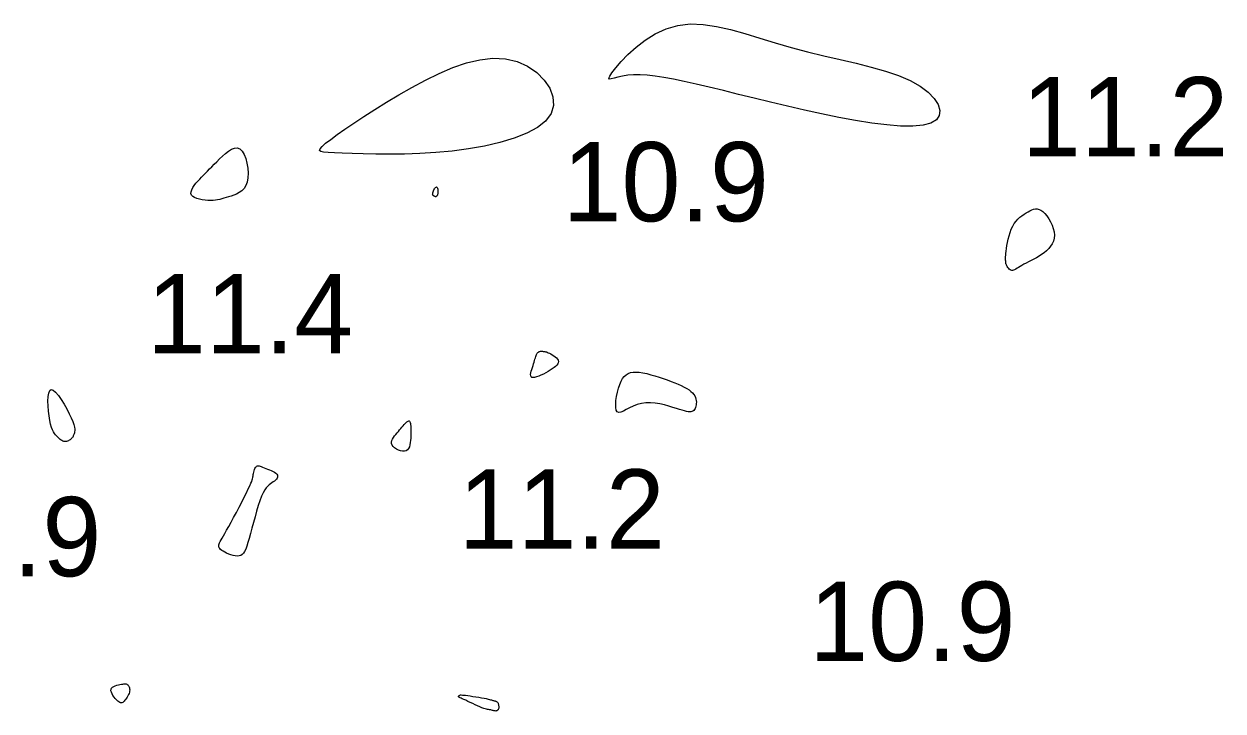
# Model space of a CAD drawing. Extents: x 3040093 to 3056816, y 408076 to 509144.
# Drawn here: x 3043789.4 to 3043865, y 438226.8 to 438270.1 of the extents above; entities that cross this region are included whole.
import ezdxf

# ---------------------------------------------------------------- set-up
doc = ezdxf.new("R2010")
doc.units = 0
doc.layers.add('V-CHAN-CONT-EL12-1112', color=7, linetype='Continuous')
doc.layers.add('V-TOPO-SOUN-0810', color=7, linetype='Continuous')

msp = doc.modelspace()

# ---------------------------------------------------------------- linework, layer by layer
at = {"layer": 'V-CHAN-CONT-EL12-1112'}
for points in [[(3043831.435, 438270.147), (3043832.247, 438270.118), (3043833.094, 438269.993), (3043833.974, 438269.793), (3043834.886, 438269.539), (3043835.83, 438269.252), (3043836.802, 438268.952), (3043837.803, 438268.659), (3043838.828, 438268.391), (3043839.863, 438268.142), (3043840.89, 438267.905), (3043841.892, 438267.67), (3043842.853, 438267.428), (3043843.753, 438267.17), (3043844.578, 438266.888), (3043845.308, 438266.573), (3043845.929, 438266.22), (3043846.433, 438265.841), (3043846.812, 438265.451), (3043847.06, 438265.065), (3043847.171, 438264.701), (3043847.138, 438264.372), (3043846.955, 438264.095), (3043846.614, 438263.886), (3043846.114, 438263.756), (3043845.47, 438263.7), (3043844.703, 438263.711), (3043843.833, 438263.78), (3043842.879, 438263.9), (3043841.863, 438264.06), (3043840.805, 438264.254), (3043839.724, 438264.473), (3043838.639, 438264.708), (3043837.561, 438264.955), (3043836.501, 438265.207), (3043835.469, 438265.46), (3043834.474, 438265.706), (3043833.526, 438265.942), (3043832.635, 438266.161), (3043831.811, 438266.357), (3043831.061, 438266.527), (3043830.383, 438266.668), (3043829.77, 438266.781), (3043829.218, 438266.866), (3043828.72, 438266.922), (3043828.271, 438266.949), (3043827.866, 438266.947), (3043827.5, 438266.916), (3043827.168, 438266.859), (3043826.878, 438266.789), (3043826.638, 438266.723), (3043826.457, 438266.68), (3043826.345, 438266.677), (3043826.309, 438266.729), (3043826.358, 438266.855), (3043826.503, 438267.072), (3043826.747, 438267.39), (3043827.087, 438267.784), (3043827.513, 438268.225), (3043828.018, 438268.682), (3043828.594, 438269.125), (3043829.231, 438269.523), (3043829.922, 438269.845), (3043830.66, 438270.06)], [(3043813.888, 438266.145), (3043814.736, 438266.601), (3043815.599, 438267.023), (3043816.469, 438267.393), (3043817.332, 438267.69), (3043818.179, 438267.896), (3043819, 438267.991), (3043819.782, 438267.957), (3043820.515, 438267.781), (3043821.18, 438267.48), (3043821.758, 438267.082), (3043822.23, 438266.609), (3043822.575, 438266.089), (3043822.776, 438265.546), (3043822.812, 438265.005), (3043822.664, 438264.492), (3043822.32, 438264.028), (3043821.799, 438263.615), (3043821.128, 438263.251), (3043820.332, 438262.936), (3043819.437, 438262.668), (3043818.471, 438262.446), (3043817.459, 438262.267), (3043816.427, 438262.13), (3043815.399, 438262.033), (3043814.391, 438261.972), (3043813.416, 438261.939), (3043812.488, 438261.929), (3043811.619, 438261.936), (3043810.822, 438261.954), (3043810.111, 438261.977), (3043809.5, 438261.999), (3043808.998, 438262.016), (3043808.606, 438262.035), (3043808.322, 438262.063), (3043808.144, 438262.108), (3043808.07, 438262.178), (3043808.097, 438262.281), (3043808.225, 438262.426), (3043808.449, 438262.621), (3043808.769, 438262.87), (3043809.176, 438263.171), (3043809.665, 438263.516), (3043810.227, 438263.898), (3043810.855, 438264.312), (3043811.543, 438264.75), (3043812.282, 438265.206), (3043813.067, 438265.674)], [(3043800.629, 438260.497), (3043800.751, 438260.622), (3043800.874, 438260.747), (3043801.002, 438260.874), (3043801.136, 438261.006), (3043801.277, 438261.146), (3043801.428, 438261.296), (3043801.59, 438261.459), (3043801.764, 438261.636), (3043801.948, 438261.816), (3043802.137, 438261.987), (3043802.329, 438262.136), (3043802.518, 438262.252), (3043802.702, 438262.321), (3043802.876, 438262.331), (3043803.038, 438262.269), (3043803.183, 438262.129), (3043803.308, 438261.92), (3043803.412, 438261.661), (3043803.49, 438261.368), (3043803.542, 438261.056), (3043803.563, 438260.742), (3043803.551, 438260.444), (3043803.503, 438260.176), (3043803.419, 438259.952), (3043803.304, 438259.771), (3043803.163, 438259.626), (3043803.005, 438259.511), (3043802.834, 438259.421), (3043802.66, 438259.351), (3043802.487, 438259.294), (3043802.322, 438259.246), (3043802.171, 438259.201), (3043802.031, 438259.158), (3043801.899, 438259.12), (3043801.769, 438259.087), (3043801.639, 438259.059), (3043801.504, 438259.038), (3043801.359, 438259.024), (3043801.202, 438259.018), (3043801.029, 438259.021), (3043800.847, 438259.034), (3043800.663, 438259.057), (3043800.485, 438259.092), (3043800.321, 438259.138), (3043800.179, 438259.197), (3043800.067, 438259.27), (3043799.992, 438259.357), (3043799.959, 438259.458), (3043799.966, 438259.572), (3043800.007, 438259.695), (3043800.075, 438259.826), (3043800.165, 438259.961), (3043800.271, 438260.098), (3043800.387, 438260.235), (3043800.508, 438260.368)], [(3043815.224, 438259.562), (3043815.248, 438259.623), (3043815.277, 438259.684), (3043815.309, 438259.743), (3043815.343, 438259.796), (3043815.377, 438259.838), (3043815.41, 438259.865), (3043815.44, 438259.874), (3043815.466, 438259.862), (3043815.487, 438259.832), (3043815.504, 438259.787), (3043815.517, 438259.731), (3043815.526, 438259.669), (3043815.531, 438259.604), (3043815.531, 438259.539), (3043815.527, 438259.48), (3043815.52, 438259.429), (3043815.509, 438259.387), (3043815.495, 438259.351), (3043815.48, 438259.323), (3043815.464, 438259.3), (3043815.447, 438259.283), (3043815.431, 438259.271), (3043815.415, 438259.262), (3043815.402, 438259.256), (3043815.389, 438259.253), (3043815.379, 438259.252), (3043815.369, 438259.253), (3043815.36, 438259.256), (3043815.352, 438259.259), (3043815.344, 438259.263), (3043815.336, 438259.268), (3043815.328, 438259.271), (3043815.32, 438259.275), (3043815.311, 438259.279), (3043815.302, 438259.284), (3043815.292, 438259.289), (3043815.281, 438259.294), (3043815.269, 438259.301), (3043815.256, 438259.309), (3043815.242, 438259.319), (3043815.228, 438259.331), (3043815.215, 438259.346), (3043815.204, 438259.365), (3043815.197, 438259.39), (3043815.194, 438259.422), (3043815.197, 438259.46), (3043815.207, 438259.507)], [(3043851.372, 438255.982), (3043851.401, 438256.168), (3043851.438, 438256.369), (3043851.484, 438256.58), (3043851.539, 438256.793), (3043851.605, 438257.003), (3043851.682, 438257.205), (3043851.771, 438257.392), (3043851.871, 438257.559), (3043851.982, 438257.708), (3043852.101, 438257.839), (3043852.225, 438257.955), (3043852.353, 438258.057), (3043852.483, 438258.148), (3043852.612, 438258.228), (3043852.737, 438258.3), (3043852.858, 438258.365), (3043852.974, 438258.42), (3043853.088, 438258.46), (3043853.201, 438258.482), (3043853.313, 438258.483), (3043853.428, 438258.458), (3043853.545, 438258.404), (3043853.666, 438258.317), (3043853.792, 438258.194), (3043853.919, 438258.04), (3043854.04, 438257.863), (3043854.152, 438257.667), (3043854.249, 438257.459), (3043854.325, 438257.245), (3043854.376, 438257.033), (3043854.395, 438256.827), (3043854.381, 438256.634), (3043854.334, 438256.453), (3043854.259, 438256.284), (3043854.16, 438256.128), (3043854.04, 438255.982), (3043853.903, 438255.847), (3043853.753, 438255.721), (3043853.594, 438255.606), (3043853.43, 438255.499), (3043853.263, 438255.4), (3043853.096, 438255.308), (3043852.931, 438255.222), (3043852.771, 438255.142), (3043852.619, 438255.066), (3043852.477, 438254.994), (3043852.347, 438254.925), (3043852.232, 438254.858), (3043852.131, 438254.795), (3043852.041, 438254.738), (3043851.961, 438254.688), (3043851.89, 438254.648), (3043851.825, 438254.619), (3043851.765, 438254.603), (3043851.709, 438254.603), (3043851.654, 438254.619), (3043851.602, 438254.649), (3043851.552, 438254.69), (3043851.506, 438254.739), (3043851.464, 438254.792), (3043851.428, 438254.848), (3043851.396, 438254.902), (3043851.371, 438254.952), (3043851.353, 438254.995), (3043851.34, 438255.031), (3043851.333, 438255.064), (3043851.329, 438255.092), (3043851.327, 438255.119), (3043851.327, 438255.146), (3043851.327, 438255.173), (3043851.327, 438255.202), (3043851.325, 438255.236), (3043851.323, 438255.276), (3043851.32, 438255.326), (3043851.319, 438255.388), (3043851.321, 438255.465), (3043851.326, 438255.56), (3043851.335, 438255.676), (3043851.351, 438255.816)], [(3043821.561, 438248.717), (3043821.593, 438248.822), (3043821.621, 438248.921), (3043821.648, 438249.012), (3043821.672, 438249.095), (3043821.696, 438249.17), (3043821.718, 438249.237), (3043821.741, 438249.295), (3043821.764, 438249.343), (3043821.787, 438249.383), (3043821.811, 438249.415), (3043821.835, 438249.44), (3043821.86, 438249.46), (3043821.885, 438249.475), (3043821.91, 438249.486), (3043821.936, 438249.494), (3043821.962, 438249.5), (3043821.988, 438249.504), (3043822.014, 438249.506), (3043822.042, 438249.507), (3043822.07, 438249.507), (3043822.099, 438249.506), (3043822.129, 438249.504), (3043822.161, 438249.502), (3043822.194, 438249.5), (3043822.23, 438249.496), (3043822.27, 438249.489), (3043822.314, 438249.479), (3043822.365, 438249.465), (3043822.422, 438249.444), (3043822.488, 438249.417), (3043822.563, 438249.381), (3043822.648, 438249.337), (3043822.739, 438249.285), (3043822.83, 438249.225), (3043822.918, 438249.16), (3043822.996, 438249.091), (3043823.06, 438249.017), (3043823.105, 438248.942), (3043823.126, 438248.865), (3043823.119, 438248.787), (3043823.086, 438248.71), (3043823.03, 438248.632), (3043822.952, 438248.554), (3043822.855, 438248.475), (3043822.741, 438248.395), (3043822.614, 438248.315), (3043822.476, 438248.233), (3043822.329, 438248.151), (3043822.177, 438248.072), (3043822.027, 438247.999), (3043821.881, 438247.936), (3043821.746, 438247.887), (3043821.626, 438247.855), (3043821.525, 438247.843), (3043821.449, 438247.856), (3043821.4, 438247.896), (3043821.376, 438247.96), (3043821.374, 438248.043), (3043821.387, 438248.142), (3043821.414, 438248.252), (3043821.448, 438248.368), (3043821.487, 438248.487), (3043821.526, 438248.605)], [(3043826.775, 438245.794), (3043826.742, 438245.956), (3043826.737, 438246.163), (3043826.755, 438246.401), (3043826.793, 438246.659), (3043826.848, 438246.922), (3043826.916, 438247.177), (3043826.993, 438247.411), (3043827.077, 438247.613), (3043827.169, 438247.782), (3043827.272, 438247.92), (3043827.387, 438248.029), (3043827.517, 438248.11), (3043827.663, 438248.164), (3043827.829, 438248.193), (3043828.016, 438248.199), (3043828.226, 438248.183), (3043828.454, 438248.148), (3043828.698, 438248.097), (3043828.952, 438248.032), (3043829.212, 438247.957), (3043829.474, 438247.874), (3043829.733, 438247.787), (3043829.985, 438247.697), (3043830.227, 438247.608), (3043830.456, 438247.52), (3043830.671, 438247.431), (3043830.87, 438247.342), (3043831.053, 438247.253), (3043831.217, 438247.163), (3043831.361, 438247.071), (3043831.483, 438246.978), (3043831.584, 438246.883), (3043831.664, 438246.786), (3043831.725, 438246.689), (3043831.769, 438246.592), (3043831.799, 438246.495), (3043831.816, 438246.4), (3043831.822, 438246.306), (3043831.819, 438246.215), (3043831.809, 438246.127), (3043831.792, 438246.043), (3043831.769, 438245.965), (3043831.738, 438245.894), (3043831.701, 438245.831), (3043831.656, 438245.778), (3043831.605, 438245.735), (3043831.546, 438245.705), (3043831.479, 438245.687), (3043831.403, 438245.683), (3043831.313, 438245.69), (3043831.208, 438245.71), (3043831.083, 438245.741), (3043830.936, 438245.784), (3043830.765, 438245.837), (3043830.566, 438245.9), (3043830.338, 438245.972), (3043830.085, 438246.047), (3043829.812, 438246.12), (3043829.526, 438246.183), (3043829.232, 438246.232), (3043828.937, 438246.258), (3043828.644, 438246.257), (3043828.362, 438246.222), (3043828.093, 438246.15), (3043827.843, 438246.052), (3043827.612, 438245.941), (3043827.403, 438245.832), (3043827.219, 438245.738), (3043827.061, 438245.674), (3043826.934, 438245.653), (3043826.838, 438245.69)], [(3043791.008, 438245.428), (3043790.97, 438245.739), (3043790.946, 438246.06), (3043790.938, 438246.369), (3043790.95, 438246.646), (3043790.985, 438246.873), (3043791.048, 438247.028), (3043791.143, 438247.093), (3043791.27, 438247.052), (3043791.424, 438246.921), (3043791.595, 438246.717), (3043791.775, 438246.46), (3043791.955, 438246.171), (3043792.126, 438245.869), (3043792.28, 438245.572), (3043792.409, 438245.302), (3043792.505, 438245.072), (3043792.57, 438244.883), (3043792.611, 438244.729), (3043792.63, 438244.605), (3043792.633, 438244.506), (3043792.624, 438244.427), (3043792.608, 438244.363), (3043792.59, 438244.309), (3043792.572, 438244.261), (3043792.556, 438244.217), (3043792.539, 438244.176), (3043792.521, 438244.138), (3043792.501, 438244.101), (3043792.477, 438244.066), (3043792.449, 438244.032), (3043792.415, 438243.997), (3043792.376, 438243.962), (3043792.33, 438243.928), (3043792.28, 438243.895), (3043792.226, 438243.866), (3043792.17, 438243.842), (3043792.112, 438243.824), (3043792.053, 438243.815), (3043791.995, 438243.814), (3043791.937, 438243.824), (3043791.881, 438243.844), (3043791.825, 438243.873), (3043791.768, 438243.909), (3043791.712, 438243.952), (3043791.654, 438244.001), (3043791.596, 438244.054), (3043791.535, 438244.11), (3043791.473, 438244.171), (3043791.409, 438244.239), (3043791.345, 438244.321), (3043791.282, 438244.423), (3043791.221, 438244.551), (3043791.161, 438244.71), (3043791.105, 438244.906), (3043791.054, 438245.145)], [(3043813.033, 438244.456), (3043813.111, 438244.55), (3043813.187, 438244.642), (3043813.261, 438244.728), (3043813.331, 438244.809), (3043813.396, 438244.883), (3043813.458, 438244.948), (3043813.514, 438245.004), (3043813.564, 438245.05), (3043813.61, 438245.084), (3043813.649, 438245.106), (3043813.684, 438245.115), (3043813.715, 438245.111), (3043813.741, 438245.094), (3043813.762, 438245.063), (3043813.78, 438245.016), (3043813.794, 438244.955), (3043813.805, 438244.879), (3043813.812, 438244.79), (3043813.817, 438244.688), (3043813.819, 438244.576), (3043813.82, 438244.453), (3043813.818, 438244.322), (3043813.815, 438244.183), (3043813.811, 438244.037), (3043813.803, 438243.89), (3043813.788, 438243.745), (3043813.764, 438243.608), (3043813.729, 438243.483), (3043813.68, 438243.376), (3043813.613, 438243.291), (3043813.527, 438243.233), (3043813.421, 438243.206), (3043813.299, 438243.206), (3043813.169, 438243.231), (3043813.038, 438243.277), (3043812.913, 438243.339), (3043812.8, 438243.414), (3043812.708, 438243.499), (3043812.642, 438243.59), (3043812.608, 438243.683), (3043812.604, 438243.777), (3043812.625, 438243.873), (3043812.666, 438243.97), (3043812.724, 438244.067), (3043812.794, 438244.165), (3043812.872, 438244.263), (3043812.953, 438244.36)], [(3043803.666, 438241.025), (3043803.736, 438241.181), (3043803.786, 438241.303), (3043803.821, 438241.398), (3043803.843, 438241.473), (3043803.857, 438241.537), (3043803.867, 438241.596), (3043803.876, 438241.658), (3043803.887, 438241.729), (3043803.902, 438241.807), (3043803.92, 438241.889), (3043803.941, 438241.97), (3043803.966, 438242.048), (3043803.994, 438242.12), (3043804.025, 438242.182), (3043804.06, 438242.23), (3043804.098, 438242.262), (3043804.142, 438242.279), (3043804.191, 438242.283), (3043804.247, 438242.275), (3043804.311, 438242.257), (3043804.385, 438242.231), (3043804.469, 438242.198), (3043804.565, 438242.16), (3043804.672, 438242.12), (3043804.788, 438242.076), (3043804.907, 438242.03), (3043805.024, 438241.98), (3043805.134, 438241.928), (3043805.232, 438241.874), (3043805.314, 438241.817), (3043805.374, 438241.757), (3043805.409, 438241.695), (3043805.421, 438241.632), (3043805.411, 438241.568), (3043805.384, 438241.504), (3043805.34, 438241.44), (3043805.284, 438241.379), (3043805.218, 438241.32), (3043805.144, 438241.265), (3043805.065, 438241.212), (3043804.982, 438241.156), (3043804.895, 438241.091), (3043804.804, 438241.008), (3043804.709, 438240.9), (3043804.612, 438240.761), (3043804.512, 438240.583), (3043804.41, 438240.36), (3043804.306, 438240.086), (3043804.202, 438239.772), (3043804.098, 438239.429), (3043803.996, 438239.069), (3043803.897, 438238.704), (3043803.802, 438238.348), (3043803.712, 438238.011), (3043803.628, 438237.705), (3043803.552, 438237.442), (3043803.481, 438237.219), (3043803.411, 438237.036), (3043803.341, 438236.888), (3043803.266, 438236.773), (3043803.185, 438236.689), (3043803.095, 438236.633), (3043802.991, 438236.602), (3043802.874, 438236.593), (3043802.746, 438236.604), (3043802.611, 438236.63), (3043802.473, 438236.67), (3043802.337, 438236.72), (3043802.208, 438236.776), (3043802.088, 438236.836), (3043801.984, 438236.896), (3043801.897, 438236.954), (3043801.828, 438237.011), (3043801.776, 438237.067), (3043801.74, 438237.122), (3043801.719, 438237.179), (3043801.711, 438237.238), (3043801.716, 438237.3), (3043801.733, 438237.365), (3043801.761, 438237.437), (3043801.8, 438237.517), (3043801.852, 438237.611), (3043801.918, 438237.724), (3043801.998, 438237.86), (3043802.094, 438238.024), (3043802.208, 438238.22), (3043802.338, 438238.452), (3043802.487, 438238.723), (3043802.649, 438239.024), (3043802.818, 438239.344), (3043802.989, 438239.671), (3043803.155, 438239.994), (3043803.312, 438240.302), (3043803.453, 438240.584), (3043803.572, 438240.827)], [(3043795.697, 438227.401), (3043795.652, 438227.367), (3043795.608, 438227.345), (3043795.563, 438227.335), (3043795.515, 438227.339), (3043795.462, 438227.358), (3043795.404, 438227.394), (3043795.339, 438227.446), (3043795.265, 438227.517), (3043795.187, 438227.602), (3043795.111, 438227.698), (3043795.04, 438227.8), (3043794.98, 438227.904), (3043794.937, 438228.006), (3043794.914, 438228.103), (3043794.917, 438228.189), (3043794.949, 438228.263), (3043795.007, 438228.324), (3043795.084, 438228.373), (3043795.176, 438228.413), (3043795.276, 438228.445), (3043795.38, 438228.47), (3043795.481, 438228.49), (3043795.573, 438228.505), (3043795.654, 438228.518), (3043795.722, 438228.527), (3043795.781, 438228.533), (3043795.83, 438228.533), (3043795.872, 438228.528), (3043795.909, 438228.517), (3043795.942, 438228.498), (3043795.972, 438228.471), (3043796.002, 438228.436), (3043796.029, 438228.392), (3043796.053, 438228.342), (3043796.073, 438228.285), (3043796.086, 438228.222), (3043796.093, 438228.155), (3043796.091, 438228.083), (3043796.079, 438228.008), (3043796.057, 438227.931), (3043796.025, 438227.853), (3043795.986, 438227.776), (3043795.942, 438227.7), (3043795.893, 438227.628), (3043795.843, 438227.56), (3043795.792, 438227.499), (3043795.743, 438227.445)], [(3043816.879, 438227.81), (3043816.895, 438227.819), (3043816.919, 438227.827), (3043816.953, 438227.832), (3043817.002, 438227.834), (3043817.068, 438227.831), (3043817.156, 438227.825), (3043817.268, 438227.813), (3043817.406, 438227.795), (3043817.566, 438227.773), (3043817.739, 438227.747), (3043817.92, 438227.718), (3043818.101, 438227.688), (3043818.276, 438227.658), (3043818.436, 438227.629), (3043818.577, 438227.602), (3043818.691, 438227.577), (3043818.782, 438227.556), (3043818.853, 438227.537), (3043818.908, 438227.521), (3043818.95, 438227.507), (3043818.984, 438227.495), (3043819.012, 438227.485), (3043819.039, 438227.477), (3043819.067, 438227.471), (3043819.097, 438227.465), (3043819.128, 438227.458), (3043819.159, 438227.45), (3043819.19, 438227.439), (3043819.22, 438227.425), (3043819.249, 438227.405), (3043819.275, 438227.38), (3043819.298, 438227.349), (3043819.318, 438227.312), (3043819.335, 438227.27), (3043819.348, 438227.225), (3043819.358, 438227.178), (3043819.364, 438227.131), (3043819.366, 438227.084), (3043819.364, 438227.039), (3043819.359, 438226.997), (3043819.348, 438226.958), (3043819.335, 438226.923), (3043819.317, 438226.893), (3043819.295, 438226.867), (3043819.27, 438226.847), (3043819.241, 438226.832), (3043819.208, 438226.823), (3043819.173, 438226.821), (3043819.134, 438226.823), (3043819.093, 438226.83), (3043819.05, 438226.84), (3043819.005, 438226.852), (3043818.96, 438226.864), (3043818.914, 438226.876), (3043818.869, 438226.886), (3043818.823, 438226.894), (3043818.775, 438226.901), (3043818.723, 438226.909), (3043818.664, 438226.92), (3043818.595, 438226.935), (3043818.515, 438226.958), (3043818.419, 438226.989), (3043818.307, 438227.031), (3043818.176, 438227.084), (3043818.031, 438227.147), (3043817.877, 438227.216), (3043817.72, 438227.289), (3043817.564, 438227.362), (3043817.416, 438227.432), (3043817.28, 438227.496), (3043817.161, 438227.552), (3043817.065, 438227.596), (3043816.989, 438227.631), (3043816.931, 438227.656), (3043816.889, 438227.675), (3043816.86, 438227.688), (3043816.841, 438227.698), (3043816.83, 438227.706), (3043816.825, 438227.714), (3043816.823, 438227.722), (3043816.824, 438227.732), (3043816.827, 438227.742), (3043816.832, 438227.753), (3043816.839, 438227.765), (3043816.847, 438227.777), (3043816.857, 438227.788), (3043816.867, 438227.799)]]:
    msp.add_lwpolyline(points, close=True, dxfattribs=at)

# ---------------------------------------------------------------- texts
at = {"layer": 'V-TOPO-SOUN-0810'}
for s, p in [('11.2 ', (3043852.353, 438261.8)), ('10.9 ', (3043823.383, 438257.7)), ('11.4 ', (3043797.173, 438249.37)), ('11.2 ', (3043816.823, 438237.06)), ('10.9 ', (3043781.293, 438235.32)), ('10.9 ', (3043838.933, 438229.98))]:
    msp.add_text(s, height=5, dxfattribs=at).set_placement(p)

doc.saveas('drawing.dxf')
